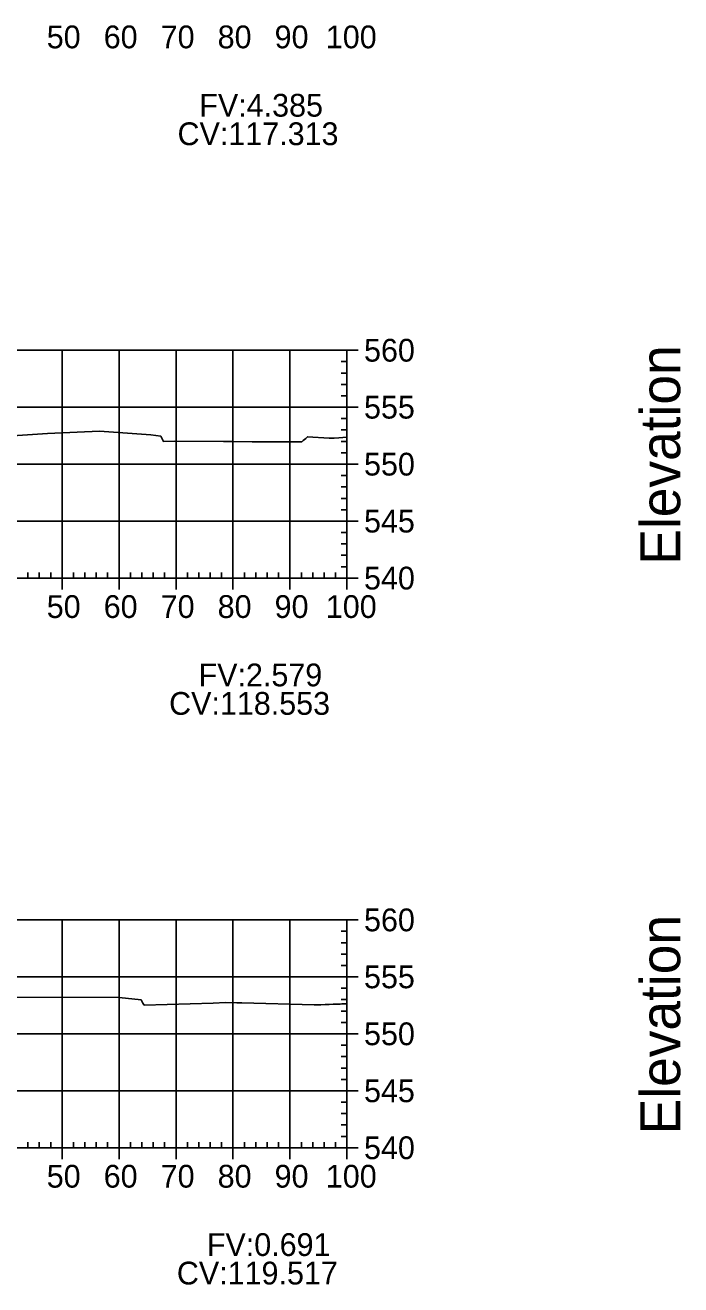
# Model space of a CAD drawing. Extents: x 704834 to 709892, y 372981 to 377533.
# Drawn here: x 707280.4 to 707395.5, y 373518.8 to 373739.9 of the extents above; entities that cross this region are included whole.
import ezdxf

# ---------------------------------------------------------------- set-up
doc = ezdxf.new("R2010")
doc.units = 0
for name, color, linetype in [('57', 7, 'Continuous'), ('59', 7, 'Continuous'), ('60', 7, 'Continuous'), ('Existing', 7, 'Continuous')]:
    doc.layers.add(name, color=color, linetype=linetype)

msp = doc.modelspace()

# ---------------------------------------------------------------- linework, layer by layer
at = {"layer": '57'}
for p, q in [((707136.87, 373682.82), (707336.87, 373682.82)), ((707286.87, 373642.82), (707286.87, 373682.82)), ((707296.87, 373642.82), (707296.87, 373682.82)), ((707306.87, 373642.82), (707306.87, 373682.82)), ((707316.87, 373642.82), (707316.87, 373682.82)), ((707326.87, 373642.82), (707326.87, 373682.82)), ((707336.87, 373642.82), (707336.87, 373682.82)), ((707336.87, 373642.82), (707336.87, 373682.82)), ((707338.87, 373682.82), (707336.87, 373682.82)), ((707336.87, 373680.82), (707335.87, 373680.82)), ((707336.87, 373678.82), (707335.87, 373678.82)), ((707336.87, 373676.82), (707335.87, 373676.82)), ((707336.87, 373674.82), (707335.87, 373674.82)), ((707136.87, 373672.82), (707336.87, 373672.82)), ((707338.87, 373672.82), (707336.87, 373672.82)), ((707336.87, 373670.82), (707335.87, 373670.82)), ((707336.87, 373668.82), (707335.87, 373668.82)), ((707336.87, 373666.82), (707335.87, 373666.82)), ((707336.87, 373664.82), (707335.87, 373664.82)), ((707136.87, 373662.82), (707336.87, 373662.82)), ((707338.87, 373662.82), (707336.87, 373662.82)), ((707336.87, 373660.82), (707335.87, 373660.82)), ((707336.87, 373658.82), (707335.87, 373658.82)), ((707336.87, 373656.82), (707335.87, 373656.82)), ((707336.87, 373654.82), (707335.87, 373654.82)), ((707136.87, 373652.82), (707336.87, 373652.82)), ((707338.87, 373652.82), (707336.87, 373652.82)), ((707336.87, 373650.82), (707335.87, 373650.82)), ((707336.87, 373648.82), (707335.87, 373648.82)), ((707336.87, 373646.82), (707335.87, 373646.82)), ((707336.87, 373644.82), (707335.87, 373644.82)), ((707136.87, 373642.82), (707336.87, 373642.82)), ((707136.87, 373642.82), (707336.87, 373642.82)), ((707280.87, 373642.82), (707280.87, 373643.82)), ((707282.87, 373642.82), (707282.87, 373643.82)), ((707284.87, 373642.82), (707284.87, 373643.82)), ((707286.87, 373640.82), (707286.87, 373642.82)), ((707288.87, 373642.82), (707288.87, 373643.82)), ((707290.87, 373642.82), (707290.87, 373643.82)), ((707292.87, 373642.82), (707292.87, 373643.82)), ((707294.87, 373642.82), (707294.87, 373643.82)), ((707296.87, 373640.82), (707296.87, 373642.82)), ((707298.87, 373642.82), (707298.87, 373643.82)), ((707300.87, 373642.82), (707300.87, 373643.82)), ((707302.87, 373642.82), (707302.87, 373643.82)), ((707304.87, 373642.82), (707304.87, 373643.82)), ((707306.87, 373640.82), (707306.87, 373642.82)), ((707308.87, 373642.82), (707308.87, 373643.82)), ((707310.87, 373642.82), (707310.87, 373643.82)), ((707312.87, 373642.82), (707312.87, 373643.82)), ((707314.87, 373642.82), (707314.87, 373643.82)), ((707316.87, 373640.82), (707316.87, 373642.82)), ((707318.87, 373642.82), (707318.87, 373643.82)), ((707320.87, 373642.82), (707320.87, 373643.82)), ((707322.87, 373642.82), (707322.87, 373643.82)), ((707324.87, 373642.82), (707324.87, 373643.82)), ((707326.87, 373640.82), (707326.87, 373642.82)), ((707328.87, 373642.82), (707328.87, 373643.82)), ((707330.87, 373642.82), (707330.87, 373643.82)), ((707332.87, 373642.82), (707332.87, 373643.82)), ((707334.87, 373642.82), (707334.87, 373643.82)), ((707336.87, 373640.82), (707336.87, 373642.82)), ((707338.87, 373642.82), (707336.87, 373642.82)), ((707136.87, 373582.82), (707336.87, 373582.82)), ((707286.87, 373542.82), (707286.87, 373582.82)), ((707296.87, 373542.82), (707296.87, 373582.82)), ((707306.87, 373542.82), (707306.87, 373582.82)), ((707316.87, 373542.82), (707316.87, 373582.82)), ((707326.87, 373542.82), (707326.87, 373582.82)), ((707336.87, 373542.82), (707336.87, 373582.82)), ((707336.87, 373542.82), (707336.87, 373582.82)), ((707338.87, 373582.82), (707336.87, 373582.82)), ((707336.87, 373580.82), (707335.87, 373580.82)), ((707336.87, 373578.82), (707335.87, 373578.82)), ((707336.87, 373576.82), (707335.87, 373576.82)), ((707336.87, 373574.82), (707335.87, 373574.82)), ((707136.87, 373572.82), (707336.87, 373572.82)), ((707338.87, 373572.82), (707336.87, 373572.82)), ((707336.87, 373570.82), (707335.87, 373570.82)), ((707336.87, 373568.82), (707335.87, 373568.82)), ((707336.87, 373566.82), (707335.87, 373566.82)), ((707336.87, 373564.82), (707335.87, 373564.82)), ((707136.87, 373562.82), (707336.87, 373562.82)), ((707336.87, 373560.82), (707335.87, 373560.82)), ((707338.87, 373562.82), (707336.87, 373562.82)), ((707336.87, 373558.82), (707335.87, 373558.82)), ((707336.87, 373556.82), (707335.87, 373556.82)), ((707336.87, 373554.82), (707335.87, 373554.82)), ((707136.87, 373552.82), (707336.87, 373552.82)), ((707338.87, 373552.82), (707336.87, 373552.82)), ((707336.87, 373550.82), (707335.87, 373550.82)), ((707336.87, 373548.82), (707335.87, 373548.82)), ((707336.87, 373546.82), (707335.87, 373546.82)), ((707280.87, 373542.82), (707280.87, 373543.82)), ((707282.87, 373542.82), (707282.87, 373543.82)), ((707284.87, 373542.82), (707284.87, 373543.82)), ((707288.87, 373542.82), (707288.87, 373543.82)), ((707290.87, 373542.82), (707290.87, 373543.82)), ((707292.87, 373542.82), (707292.87, 373543.82)), ((707294.87, 373542.82), (707294.87, 373543.82)), ((707298.87, 373542.82), (707298.87, 373543.82)), ((707300.87, 373542.82), (707300.87, 373543.82)), ((707302.87, 373542.82), (707302.87, 373543.82)), ((707304.87, 373542.82), (707304.87, 373543.82)), ((707308.87, 373542.82), (707308.87, 373543.82)), ((707310.87, 373542.82), (707310.87, 373543.82)), ((707312.87, 373542.82), (707312.87, 373543.82)), ((707314.87, 373542.82), (707314.87, 373543.82)), ((707318.87, 373542.82), (707318.87, 373543.82)), ((707320.87, 373542.82), (707320.87, 373543.82)), ((707322.87, 373542.82), (707322.87, 373543.82)), ((707324.87, 373542.82), (707324.87, 373543.82)), ((707328.87, 373542.82), (707328.87, 373543.82)), ((707330.87, 373542.82), (707330.87, 373543.82)), ((707332.87, 373542.82), (707332.87, 373543.82)), ((707334.87, 373542.82), (707334.87, 373543.82)), ((707336.87, 373544.82), (707335.87, 373544.82)), ((707136.87, 373542.82), (707336.87, 373542.82)), ((707136.87, 373542.82), (707336.87, 373542.82)), ((707286.87, 373540.82), (707286.87, 373542.82)), ((707296.87, 373540.82), (707296.87, 373542.82)), ((707306.87, 373540.82), (707306.87, 373542.82)), ((707316.87, 373540.82), (707316.87, 373542.82)), ((707326.87, 373540.82), (707326.87, 373542.82)), ((707336.87, 373540.82), (707336.87, 373542.82)), ((707338.87, 373542.82), (707336.87, 373542.82))]:
    msp.add_line(p, q, dxfattribs=at)
at = {"layer": 'Existing'}
for points in [[(707271.16, 373667.33), (707284.3, 373668.22), (707293.45, 373668.61), (707302.47, 373667.96), (707304.19, 373667.76), (707304.26, 373667.61), (707304.67, 373666.81), (707306.53, 373666.87), (707315.18, 373666.77), (707316.79, 373666.77), (707320.23, 373666.75), (707327.73, 373666.75), (707328.71, 373666.72), (707328.94, 373666.71), (707329.2, 373666.97), (707329.42, 373667.14), (707329.68, 373667.31), (707329.93, 373667.64), (707333.74, 373667.41), (707334.61, 373667.38), (707335.47, 373667.43), (707336.87, 373667.56)], [(707278.57, 373569.28), (707296.92, 373569.2), (707300.75, 373568.76), (707301.05, 373568.19), (707301.29, 373567.85), (707313.39, 373568.23), (707315.55, 373568.33), (707317.55, 373568.27), (707317.81, 373568.27), (707318.12, 373568.27), (707318.44, 373568.26), (707331.13, 373567.92), (707331.9, 373567.9), (707332.27, 373567.91), (707333.04, 373567.95), (707333.41, 373567.96), (707333.77, 373567.97), (707334.47, 373568), (707334.82, 373568.02), (707335.38, 373568.03), (707335.71, 373568.05), (707335.97, 373568.06), (707336.37, 373568.08), (707336.59, 373568.09), (707336.72, 373568.09), (707336.87, 373568.1)]]:
    msp.add_lwpolyline(points, dxfattribs=at)

# ---------------------------------------------------------------- texts
for s, p in [('CV:117.313', (707307.14, 373718.82)), ('CV:118.553', (707305.66, 373618.82)), ('CV:119.517', (707307.02, 373518.82))]:
    msp.add_text(s, height=4).set_placement(p)
at = {"layer": '57'}
for s, p in [('50', (707284.18, 373735.82)), ('60', (707294.18, 373735.82)), ('70', (707304.18, 373735.82)), ('80', (707314.18, 373735.82)), ('90', (707324.18, 373735.82)), ('100', (707333.17, 373735.82)), ('560', (707339.87, 373680.82)), ('555', (707339.87, 373670.82)), ('550', (707339.87, 373660.82)), ('545', (707339.87, 373650.82)), ('540', (707339.87, 373640.82)), ('50', (707284.18, 373635.82)), ('60', (707294.18, 373635.82)), ('70', (707304.18, 373635.82)), ('80', (707314.18, 373635.82)), ('90', (707324.18, 373635.82)), ('100', (707333.17, 373635.82)), ('560', (707339.87, 373580.82)), ('555', (707339.87, 373570.82)), ('550', (707339.87, 373560.82)), ('545', (707339.87, 373550.82)), ('540', (707339.87, 373540.82)), ('50', (707284.18, 373535.82)), ('60', (707294.18, 373535.82)), ('70', (707304.18, 373535.82)), ('80', (707314.18, 373535.82)), ('90', (707324.18, 373535.82)), ('100', (707333.17, 373535.82))]:
    msp.add_text(s, height=4, dxfattribs=at).set_placement(p)
at = {"layer": '59'}
for s, p in [('FV:4.385', (707310.96, 373723.82)), ('FV:2.579', (707310.83, 373623.82)), ('FV:0.691', (707312.28, 373523.82))]:
    msp.add_text(s, height=4, dxfattribs=at).set_placement(p)
at = {"layer": '60'}
for p in [(707395.37, 373645.18), (707395.37, 373545.18)]:
    msp.add_text('Elevation', height=7, rotation=90, dxfattribs=at).set_placement(p)

doc.saveas('drawing.dxf')
